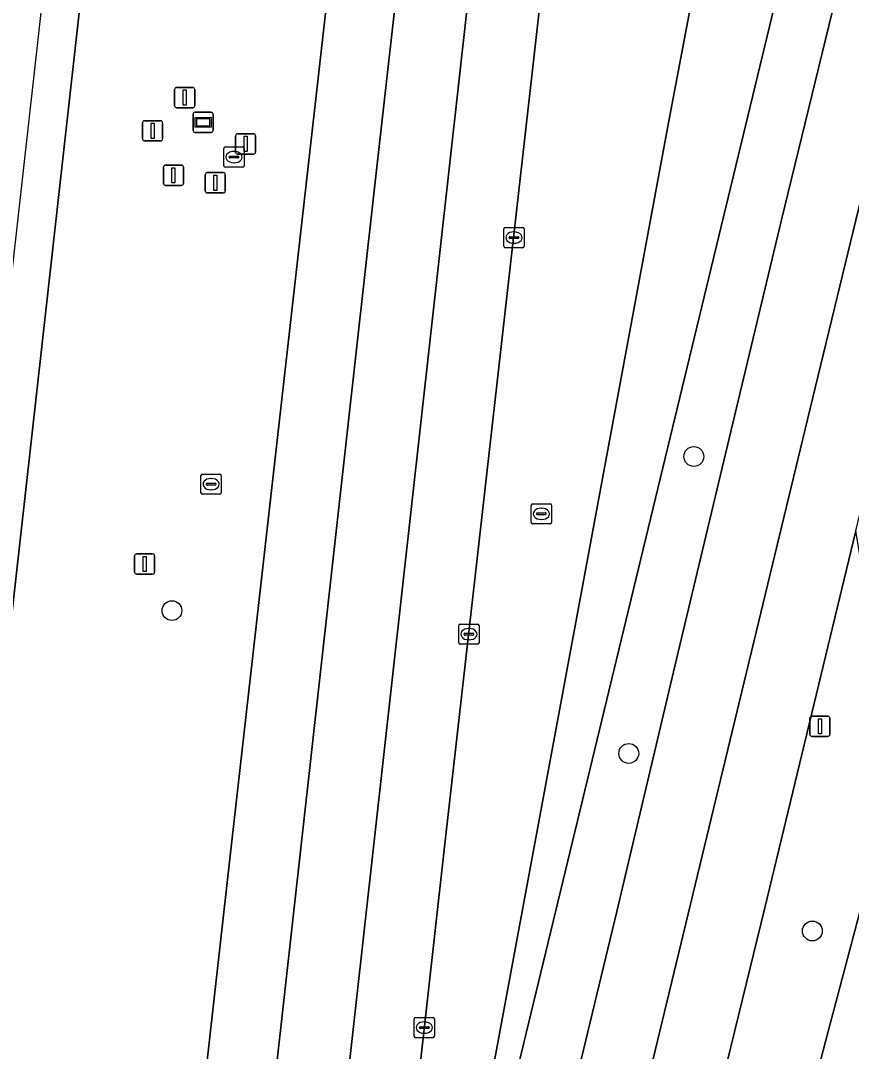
# Model space of a CAD drawing. Extents: x 161928 to 163071, y 386474 to 387428.
# Drawn here: x 162015.1 to 162056.1, y 387287.9 to 387338.8 of the extents above; entities that cross this region are included whole.
import ezdxf

# ---------------------------------------------------------------- set-up
doc = ezdxf.new("R2010")
doc.units = 0
for name, color, linetype in [('IMGEO_Afsluitpaal', 7, 'Continuous'), ('IMGEO_Berm_groen', 7, 'Continuous'), ('IMGEO_Boom', 7, 'Continuous'), ('IMGEO_Brandkraan', 7, 'Continuous'), ('IMGEO_Fietspad_gesloten', 7, 'Continuous'), ('IMGEO_Kolk', 7, 'Continuous'), ('IMGEO_Lichtmast', 7, 'Continuous'), ('IMGEO_Rijbaan_regionaal_gesloten', 7, 'Continuous'), ('IMGEO_Rioolput', 7, 'Continuous'), ('IMGEO_Verkeerseiland_groen', 7, 'Continuous'), ('IMGEO_Verklikker', 7, 'Continuous')]:
    doc.layers.add(name, color=color, linetype=linetype)

msp = doc.modelspace()

# ---------------------------------------------------------------- linework, layer by layer
at = {"layer": 'IMGEO_Afsluitpaal'}
for p, q in [((162022.735, 387334.56), (162022.735, 387335.36)), ((162022.735, 387335.36), (162022.735, 387334.56)), ((162022.835, 387335.46), (162023.625, 387335.46)), ((162023.625, 387335.46), (162022.835, 387335.46)), ((162023.725, 387335.36), (162023.725, 387334.56)), ((162023.725, 387334.56), (162023.725, 387335.36)), ((162023.625, 387334.46), (162022.835, 387334.46)), ((162022.835, 387334.46), (162023.625, 387334.46)), ((162021.15, 387332.92), (162021.15, 387333.72)), ((162021.15, 387333.72), (162021.15, 387332.92)), ((162021.25, 387333.82), (162022.04, 387333.82)), ((162022.04, 387333.82), (162021.25, 387333.82)), ((162022.14, 387333.72), (162022.14, 387332.92)), ((162022.14, 387332.92), (162022.14, 387333.72)), ((162022.04, 387332.82), (162021.25, 387332.82)), ((162021.25, 387332.82), (162022.04, 387332.82)), ((162025.739, 387332.275), (162025.739, 387333.075)), ((162025.739, 387333.075), (162025.739, 387332.275)), ((162025.839, 387333.175), (162026.629, 387333.175)), ((162026.629, 387333.175), (162025.839, 387333.175)), ((162026.729, 387333.075), (162026.729, 387332.275)), ((162026.729, 387332.275), (162026.729, 387333.075)), ((162026.629, 387332.175), (162025.839, 387332.175)), ((162025.839, 387332.175), (162026.629, 387332.175)), ((162022.182, 387330.728), (162022.182, 387331.528)), ((162022.182, 387331.528), (162022.182, 387330.728)), ((162022.282, 387331.628), (162023.072, 387331.628)), ((162023.072, 387331.628), (162022.282, 387331.628)), ((162023.172, 387331.528), (162023.172, 387330.728)), ((162023.172, 387330.728), (162023.172, 387331.528)), ((162024.246, 387330.359), (162024.246, 387331.159)), ((162024.246, 387331.159), (162024.246, 387330.359)), ((162024.346, 387331.259), (162025.136, 387331.259)), ((162025.136, 387331.259), (162024.346, 387331.259)), ((162025.236, 387331.159), (162025.236, 387330.359)), ((162025.236, 387330.359), (162025.236, 387331.159)), ((162023.072, 387330.628), (162022.282, 387330.628)), ((162022.282, 387330.628), (162023.072, 387330.628)), ((162025.136, 387330.259), (162024.346, 387330.259)), ((162024.346, 387330.259), (162025.136, 387330.259))]:
    msp.add_line(p, q, dxfattribs=at)
for points in [[(162023.155, 387335.335), (162023.305, 387335.335), (162023.305, 387334.585), (162023.155, 387334.585), (162023.155, 387335.335)], [(162021.57, 387333.695), (162021.72, 387333.695), (162021.72, 387332.945), (162021.57, 387332.945), (162021.57, 387333.695)], [(162026.159, 387333.05), (162026.309, 387333.05), (162026.309, 387332.3), (162026.159, 387332.3), (162026.159, 387333.05)], [(162022.602, 387331.503), (162022.752, 387331.503), (162022.752, 387330.753), (162022.602, 387330.753), (162022.602, 387331.503)], [(162024.666, 387331.134), (162024.816, 387331.134), (162024.816, 387330.384), (162024.666, 387330.384), (162024.666, 387331.134)]]:
    msp.add_lwpolyline(points, dxfattribs=at)
for centre, start, end in [((162022.835, 387335.36), 90, 180), ((162022.835, 387335.36), 90, 180), ((162023.625, 387335.36), 0, 90), ((162023.625, 387335.36), 360, 90), ((162022.835, 387334.56), 180, 270), ((162022.835, 387334.56), 180, 270), ((162023.625, 387334.56), 270, 0), ((162023.625, 387334.56), 270, 0), ((162021.25, 387333.72), 90, 180), ((162021.25, 387333.72), 90, 180), ((162022.04, 387333.72), 0, 90), ((162022.04, 387333.72), 360, 90), ((162021.25, 387332.92), 180, 270), ((162021.25, 387332.92), 180, 270), ((162022.04, 387332.92), 270, 0), ((162022.04, 387332.92), 270, 0), ((162025.839, 387333.075), 90, 180), ((162025.839, 387333.075), 90, 180), ((162026.629, 387333.075), 0, 90), ((162026.629, 387333.075), 360, 90), ((162025.839, 387332.275), 180, 270), ((162025.839, 387332.275), 180, 270), ((162026.629, 387332.275), 270, 0), ((162026.629, 387332.275), 270, 0), ((162022.282, 387331.528), 90, 180), ((162022.282, 387331.528), 90, 180), ((162023.072, 387331.528), 0, 90), ((162023.072, 387331.528), 360, 90), ((162024.346, 387331.159), 90, 180), ((162024.346, 387331.159), 90, 180), ((162025.136, 387331.159), 0, 90), ((162025.136, 387331.159), 360, 90), ((162022.282, 387330.728), 180, 270), ((162022.282, 387330.728), 180, 270), ((162023.072, 387330.728), 270, 0), ((162023.072, 387330.728), 270, 0), ((162024.346, 387330.359), 180, 270), ((162024.346, 387330.359), 180, 270), ((162025.136, 387330.359), 270, 0), ((162025.136, 387330.359), 270, 0)]:
    msp.add_arc(centre, 0.1, start, end, dxfattribs=at)
at = {"layer": 'IMGEO_Berm_groen'}
for points in [[(162033.041, 387427.758), (162028.052, 387428.264), (162027.92, 387427.114), (162027.885, 387426.807), (162027.523, 387423.654), (162027.067, 387419.699), (162026.896, 387418.212), (162019.411, 387351.497), (162012.98, 387294.179), (162008.055, 387250), (162006.579, 387236.694), (162000, 387177.371), (161985.65, 387049.083), (161980.16, 387000), (161977.058, 386973.104), (161957.198, 386794.248)], [(162000, 387069.001), (162009.068, 387150.514), (162018.492, 387235.226), (162020.135, 387250), (162020.419, 387252.551), (162022.337, 387269.621), (162025.462, 387297.428), (162030.762, 387344.212), (162039.047, 387417.345), (162039.233, 387418.964), (162039.67, 387422.781), (162039.684, 387422.901), (162040.026, 387425.899), (162040.156, 387427.036), (162035.081, 387427.551), (162034.589, 387423.146), (162034.314, 387420.676), (162032.333, 387420.913), (162032.579, 387423.291), (162033.041, 387427.758)], [(162050.553, 387425.98), (162050.471, 387425.278), (162050.421, 387424.855), (162050.09, 387422.033), (162049.655, 387418.334), (162049.451, 387416.603), (162049.432, 387416.431), (162040.565, 387337.92), (162036.024, 387297.715), (162030.975, 387252.495), (162030.701, 387250), (162029.513, 387238.867), (162028.978, 387234.387)], [(162059.301, 387398.095), (162047.108, 387333.721), (162046.838, 387332.294), (162034.444, 387265.502), (162050.423, 387331.593), (162067.054, 387400.385)], [(162029.537, 387233.819), (162034.444, 387265.502), (162046.838, 387332.294), (162047.108, 387333.721), (162059.301, 387398.095)]]:
    msp.add_lwpolyline(points, dxfattribs=at)
msp.add_lwpolyline([(162054.846, 387288.405), (162058.329, 387301.562), (162056.336, 387313.597), (162051.856, 387295.01), (162046.654, 387273.757), (162041.056, 387250), (162036.971, 387233.011), (162040.471, 387232.592), (162044.884, 387250), (162045.497, 387252.418)], close=True, dxfattribs=at)
at = {"layer": 'IMGEO_Boom'}
for centre in [(162048.352, 387317.26), (162022.601, 387309.661), (162045.141, 387302.617), (162054.199, 387293.862)]:
    msp.add_circle(centre, 0.489, dxfattribs=at)
at = {"layer": 'IMGEO_Brandkraan'}
for p, q in [((162025.162, 387331.6), (162025.162, 387332.452)), ((162025.237, 387332.526), (162026.089, 387332.526)), ((162025.65, 387332.306), (162025.675, 387332.306)), ((162026.163, 387332.452), (162026.163, 387331.6)), ((162025.421, 387332.02), (162025.421, 387332.032)), ((162025.859, 387331.983), (162025.461, 387331.983)), ((162025.464, 387332.069), (162025.862, 387332.069)), ((162025.673, 387331.746), (162025.648, 387331.746)), ((162025.905, 387332.032), (162025.905, 387332.02)), ((162026.089, 387331.526), (162025.237, 387331.526))]:
    msp.add_line(p, q, dxfattribs=at)
for points in [[(162025.162, 387331.6), (162025.162, 387332.452)], [(162025.237, 387332.526), (162026.089, 387332.526)], [(162026.163, 387332.452), (162026.163, 387331.6)], [(162026.089, 387331.526), (162025.237, 387331.526)]]:
    msp.add_lwpolyline(points, dxfattribs=at)
for centre, radius, start, end in [((162025.239, 387332.45), 0.0765, 91.552, 178.448), ((162025.239, 387332.45), 0.0765, 91.552, 178.448), ((162026.087, 387332.45), 0.0765, 1.552, 88.448), ((162026.087, 387332.45), 0.0765, 1.552, 88.448), ((162025.461, 387332.029), 0.0403, 85.8775, 175.7526), ((162025.458, 387332.019), 0.0366, 178.938, 274.7102), ((162025.862, 387332.026), 0.043, 264.8664, 352.4533), ((162025.866, 387332.031), 0.0386, 1.7309, 96.639), ((162025.239, 387331.602), 0.0765, 181.552, 268.448), ((162025.239, 387331.602), 0.0765, 181.552, 268.448), ((162026.087, 387331.602), 0.0765, 271.552, 358.448), ((162026.087, 387331.602), 0.0765, 271.552, 358.448)]:
    msp.add_arc(centre, radius, start, end, dxfattribs=at)
for centre, major_axis, ratio, start_param, end_param in [((162025.649, 387332.026), (-0.387, 0.002), 0.722429, 4.712389, 7.853982), ((162025.674, 387332.026), (-0.39, 0.002), 0.717154, 1.570796, 4.712389)]:
    msp.add_ellipse(centre, major_axis=major_axis, ratio=ratio, start_param=start_param, end_param=end_param, dxfattribs=at)
at = {"layer": 'IMGEO_Fietspad_gesloten'}
msp.add_lwpolyline([(162089.986, 387409.739), (162086.721, 387410.179), (162086.078, 387407.858), (162086.044, 387407.72), (162085.834, 387406.878), (162085.603, 387406.933), (162085.281, 387405.699), (162084.545, 387402.419), (162083.656, 387398.34), (162067.04, 387334.726), (162063.954, 387322.91), (162063.878, 387322.617), (162061.214, 387312.46), (162058.329, 387301.562), (162054.846, 387288.405), (162045.497, 387252.418), (162044.884, 387250), (162040.471, 387232.592), (162037.487, 387220.819), (162033.193, 387200.82), (162015.741, 387045.758)], dxfattribs=at)
at = {"layer": 'IMGEO_Kolk'}
for p, q in [((162038.977, 387327.632), (162038.977, 387328.484)), ((162039.052, 387328.558), (162039.904, 387328.558)), ((162039.465, 387328.338), (162039.49, 387328.338)), ((162039.978, 387328.484), (162039.978, 387327.632)), ((162039.236, 387328.052), (162039.236, 387328.064)), ((162039.674, 387328.015), (162039.276, 387328.015)), ((162039.279, 387328.101), (162039.677, 387328.101)), ((162039.488, 387327.778), (162039.463, 387327.778)), ((162039.72, 387328.064), (162039.72, 387328.052)), ((162039.904, 387327.558), (162039.052, 387327.558)), ((162036.752, 387308.073), (162036.752, 387308.925)), ((162036.827, 387308.999), (162037.679, 387308.999)), ((162037.753, 387308.925), (162037.753, 387308.073)), ((162037.011, 387308.493), (162037.011, 387308.505)), ((162037.449, 387308.456), (162037.051, 387308.456)), ((162037.054, 387308.542), (162037.452, 387308.542)), ((162037.24, 387308.779), (162037.265, 387308.779)), ((162037.495, 387308.505), (162037.495, 387308.493)), ((162037.679, 387307.999), (162036.827, 387307.999)), ((162037.263, 387308.219), (162037.238, 387308.219)), ((162034.552, 387288.672), (162034.552, 387289.524)), ((162034.627, 387289.598), (162035.479, 387289.598)), ((162035.553, 387289.524), (162035.553, 387288.672)), ((162034.811, 387289.092), (162034.811, 387289.104)), ((162035.249, 387289.055), (162034.851, 387289.055)), ((162034.854, 387289.141), (162035.252, 387289.141)), ((162035.04, 387289.378), (162035.065, 387289.378)), ((162035.295, 387289.104), (162035.295, 387289.092)), ((162035.479, 387288.598), (162034.627, 387288.598)), ((162035.063, 387288.818), (162035.038, 387288.818))]:
    msp.add_line(p, q, dxfattribs=at)
for points in [[(162038.977, 387327.632), (162038.977, 387328.484)], [(162039.052, 387328.558), (162039.904, 387328.558)], [(162039.978, 387328.484), (162039.978, 387327.632)], [(162039.904, 387327.558), (162039.052, 387327.558)], [(162036.752, 387308.073), (162036.752, 387308.925)], [(162036.827, 387308.999), (162037.679, 387308.999)], [(162037.753, 387308.925), (162037.753, 387308.073)], [(162037.679, 387307.999), (162036.827, 387307.999)], [(162034.552, 387288.672), (162034.552, 387289.524)], [(162034.627, 387289.598), (162035.479, 387289.598)], [(162035.553, 387289.524), (162035.553, 387288.672)], [(162035.479, 387288.598), (162034.627, 387288.598)]]:
    msp.add_lwpolyline(points, dxfattribs=at)
for centre, radius, start, end in [((162039.054, 387328.482), 0.0765, 91.552, 178.448), ((162039.054, 387328.482), 0.0765, 91.552, 178.448), ((162039.902, 387328.482), 0.0765, 1.552, 88.448), ((162039.902, 387328.482), 0.0765, 1.552, 88.448), ((162039.054, 387327.634), 0.0765, 181.552, 268.448), ((162039.054, 387327.634), 0.0765, 181.552, 268.448), ((162039.276, 387328.061), 0.0403, 85.8775, 175.7526), ((162039.273, 387328.051), 0.0366, 178.938, 274.7102), ((162039.677, 387328.058), 0.043, 264.8664, 352.4533), ((162039.681, 387328.063), 0.0386, 1.7309, 96.639), ((162039.902, 387327.634), 0.0765, 271.552, 358.448), ((162039.902, 387327.634), 0.0765, 271.552, 358.448), ((162036.829, 387308.923), 0.0765, 91.552, 178.448), ((162036.829, 387308.923), 0.0765, 91.552, 178.448), ((162037.677, 387308.923), 0.0765, 1.552, 88.448), ((162037.677, 387308.923), 0.0765, 1.552, 88.448), ((162037.051, 387308.502), 0.0403, 85.8775, 175.7526), ((162037.048, 387308.492), 0.0366, 178.938, 274.7102), ((162037.452, 387308.499), 0.043, 264.8664, 352.4533), ((162037.456, 387308.504), 0.0386, 1.7309, 96.639), ((162036.829, 387308.075), 0.0765, 181.552, 268.448), ((162036.829, 387308.075), 0.0765, 181.552, 268.448), ((162037.677, 387308.075), 0.0765, 271.552, 358.448), ((162037.677, 387308.075), 0.0765, 271.552, 358.448), ((162034.629, 387289.522), 0.0765, 91.552, 178.448), ((162034.629, 387289.522), 0.0765, 91.552, 178.448), ((162035.477, 387289.522), 0.0765, 1.552, 88.448), ((162035.477, 387289.522), 0.0765, 1.552, 88.448), ((162034.851, 387289.101), 0.0403, 85.8775, 175.7526), ((162034.848, 387289.091), 0.0366, 178.938, 274.7102), ((162035.252, 387289.098), 0.043, 264.8664, 352.4533), ((162035.256, 387289.103), 0.0386, 1.7309, 96.639), ((162034.629, 387288.674), 0.0765, 181.552, 268.448), ((162034.629, 387288.674), 0.0765, 181.552, 268.448), ((162035.477, 387288.674), 0.0765, 271.552, 358.448), ((162035.477, 387288.674), 0.0765, 271.552, 358.448)]:
    msp.add_arc(centre, radius, start, end, dxfattribs=at)
for centre, major_axis, ratio, start_param, end_param in [((162039.464, 387328.058), (-0.387, 0.002), 0.722429, 4.712389, 7.853982), ((162039.489, 387328.058), (-0.39, 0.002), 0.717154, 1.570796, 4.712389), ((162037.239, 387308.499), (-0.387, 0.002), 0.722429, 4.712389, 7.853982), ((162037.264, 387308.499), (-0.39, 0.002), 0.717154, 1.570796, 4.712389), ((162035.039, 387289.098), (-0.387, 0.002), 0.722429, 4.712389, 7.853982), ((162035.064, 387289.098), (-0.39, 0.002), 0.717154, 1.570796, 4.712389)]:
    msp.add_ellipse(centre, major_axis=major_axis, ratio=ratio, start_param=start_param, end_param=end_param, dxfattribs=at)
at = {"layer": 'IMGEO_Lichtmast'}
for p, q in [((162020.758, 387311.56), (162020.758, 387312.36)), ((162020.758, 387312.36), (162020.758, 387311.56)), ((162020.858, 387312.46), (162021.648, 387312.46)), ((162021.648, 387312.46), (162020.858, 387312.46)), ((162021.748, 387312.36), (162021.748, 387311.56)), ((162021.748, 387311.56), (162021.748, 387312.36)), ((162021.648, 387311.46), (162020.858, 387311.46)), ((162020.858, 387311.46), (162021.648, 387311.46)), ((162054.074, 387303.556), (162054.074, 387304.356)), ((162054.074, 387304.356), (162054.074, 387303.556)), ((162054.174, 387304.456), (162054.964, 387304.456)), ((162054.964, 387304.456), (162054.174, 387304.456)), ((162055.064, 387304.356), (162055.064, 387303.556)), ((162055.064, 387303.556), (162055.064, 387304.356)), ((162054.964, 387303.456), (162054.174, 387303.456)), ((162054.174, 387303.456), (162054.964, 387303.456))]:
    msp.add_line(p, q, dxfattribs=at)
for points in [[(162021.178, 387312.335), (162021.328, 387312.335), (162021.328, 387311.585), (162021.178, 387311.585), (162021.178, 387312.335)], [(162054.494, 387304.331), (162054.644, 387304.331), (162054.644, 387303.581), (162054.494, 387303.581), (162054.494, 387304.331)]]:
    msp.add_lwpolyline(points, dxfattribs=at)
for centre, start, end in [((162020.858, 387312.36), 90, 180), ((162020.858, 387312.36), 90, 180), ((162021.648, 387312.36), 0, 90), ((162021.648, 387312.36), 360, 90), ((162020.858, 387311.56), 180, 270), ((162020.858, 387311.56), 180, 270), ((162021.648, 387311.56), 270, 0), ((162021.648, 387311.56), 270, 0), ((162054.174, 387304.356), 90, 180), ((162054.174, 387304.356), 90, 180), ((162054.964, 387304.356), 0, 90), ((162054.964, 387304.356), 360, 90), ((162054.174, 387303.556), 180, 270), ((162054.174, 387303.556), 180, 270), ((162054.964, 387303.556), 270, 0), ((162054.964, 387303.556), 270, 0)]:
    msp.add_arc(centre, 0.1, start, end, dxfattribs=at)
at = {"layer": 'IMGEO_Rijbaan_regionaal_gesloten'}
for points in [[(161983.673, 387049.28), (161985.65, 387049.083), (162000, 387177.371), (162006.579, 387236.694), (162008.055, 387250), (162012.98, 387294.179), (162019.411, 387351.497), (162026.896, 387418.212), (162024.993, 387418.348), (162010.87, 387292.283), (161996.866, 387167.283), (161987.597, 387084.552)], [(162042.307, 387417.112), (162039.047, 387417.345), (162030.762, 387344.212), (162025.462, 387297.428), (162022.337, 387269.621), (162020.419, 387252.551), (162020.135, 387250), (162018.492, 387235.226), (162009.068, 387150.514), (162000, 387069.001), (161997.606, 387047.891), (162000.892, 387047.542), (162013.785, 387162.349), (162021.925, 387234.892), (162032.583, 387330.366), (162033.924, 387342.322), (162041.019, 387405.95)], [(162019.567, 387181.129), (162020.58, 387190.135), (162025.392, 387233.155), (162025.612, 387235.81), (162037.206, 387339.705), (162041.509, 387378.17), (162045.829, 387416.861), (162042.307, 387417.112), (162041.019, 387405.95), (162033.924, 387342.322), (162032.583, 387330.366), (162021.925, 387234.892), (162013.785, 387162.349), (162000.892, 387047.542), (162004.52, 387047.158), (162006.204, 387062.186), (162012.204, 387115.841), (162017.716, 387164.665)]]:
    msp.add_lwpolyline(points, close=True, dxfattribs=at)
for points in [[(162040.565, 387337.92), (162049.432, 387416.431), (162049.451, 387416.603), (162045.829, 387416.861), (162041.509, 387378.17), (162037.206, 387339.705), (162025.612, 387235.81), (162025.392, 387233.155), (162020.58, 387190.135), (162019.567, 387181.129), (162020.357, 387186.458), (162021.15, 387191.187), (162021.551, 387193.35), (162022.143, 387196.359), (162022.652, 387199.02), (162023.008, 387201.169), (162023.993, 387205.94), (162025.057, 387210.996), (162027.374, 387221.631), (162028.451, 387226.445), (162029.83, 387232.411), (162029.99, 387234.463), (162029.933, 387234.225)], [(162072.514, 387411.212), (162072.175, 387409.818), (162072.011, 387409.14), (162069.579, 387399.101), (162069.253, 387397.742), (162065.843, 387383.531), (162061.146, 387363.965), (162057.489, 387348.871), (162055.168, 387339.181), (162052.668, 387328.932), (162050.355, 387319.254), (162047.562, 387307.539), (162044.544, 387294.825), (162041.265, 387281.187)], [(162046.654, 387273.757), (162051.856, 387295.01), (162056.336, 387313.597), (162058.559, 387322.823), (162059.212, 387325.494), (162059.308, 387325.892), (162061.493, 387334.987), (162061.99, 387337.084), (162064.253, 387346.432), (162076.299, 387396.195), (162078.067, 387404.326), (162079.16, 387408.786), (162078.982, 387408.827), (162079.286, 387410.003), (162079.765, 387410.994), (162076.154, 387411.399), (162073.154, 387398.872), (162069.516, 387383.537), (162065.611, 387367.345), (162063.379, 387357.951), (162053.953, 387319.089), (162042.646, 387272.239)], [(162008.079, 387046.78), (162019.854, 387151.971), (162021.532, 387162.891), (162024.033, 387186.285), (162025.244, 387195.236), (162034.253, 387237.51), (162037.077, 387249.016), (162042.646, 387272.239), (162053.953, 387319.089), (162063.379, 387357.951)], [(162028.978, 387234.387), (162029.513, 387238.867), (162030.701, 387250), (162030.975, 387252.495), (162036.024, 387297.715), (162040.565, 387337.92)]]:
    msp.add_lwpolyline(points, dxfattribs=at)
at = {"layer": 'IMGEO_Rioolput'}
for p, q in [((162024.035, 387315.471), (162024.035, 387316.323)), ((162024.11, 387316.397), (162024.962, 387316.397)), ((162024.337, 387315.94), (162024.735, 387315.94)), ((162024.523, 387316.177), (162024.548, 387316.177)), ((162025.036, 387316.323), (162025.036, 387315.471)), ((162024.294, 387315.891), (162024.294, 387315.903)), ((162024.732, 387315.854), (162024.334, 387315.854)), ((162024.546, 387315.617), (162024.521, 387315.617)), ((162024.778, 387315.903), (162024.778, 387315.891)), ((162024.962, 387315.397), (162024.11, 387315.397)), ((162040.405, 387314.933), (162041.257, 387314.933)), ((162040.33, 387314.007), (162040.33, 387314.859)), ((162040.589, 387314.427), (162040.589, 387314.439)), ((162041.027, 387314.39), (162040.629, 387314.39)), ((162040.632, 387314.476), (162041.03, 387314.476)), ((162040.818, 387314.713), (162040.843, 387314.713)), ((162041.073, 387314.439), (162041.073, 387314.427)), ((162041.331, 387314.859), (162041.331, 387314.007)), ((162041.257, 387313.933), (162040.405, 387313.933)), ((162040.841, 387314.153), (162040.816, 387314.153))]:
    msp.add_line(p, q, dxfattribs=at)
for points in [[(162024.035, 387315.471), (162024.035, 387316.323)], [(162024.11, 387316.397), (162024.962, 387316.397)], [(162025.036, 387316.323), (162025.036, 387315.471)], [(162024.962, 387315.397), (162024.11, 387315.397)], [(162040.405, 387314.933), (162041.257, 387314.933)], [(162040.33, 387314.007), (162040.33, 387314.859)], [(162041.331, 387314.859), (162041.331, 387314.007)], [(162041.257, 387313.933), (162040.405, 387313.933)]]:
    msp.add_lwpolyline(points, dxfattribs=at)
for centre, radius, start, end in [((162024.112, 387316.321), 0.0765, 91.552, 178.448), ((162024.112, 387316.321), 0.0765, 91.552, 178.448), ((162024.334, 387315.9), 0.0403, 85.8775, 175.7526), ((162024.739, 387315.902), 0.0386, 1.7309, 96.639), ((162024.96, 387316.321), 0.0765, 1.552, 88.448), ((162024.96, 387316.321), 0.0765, 1.552, 88.448), ((162024.112, 387315.473), 0.0765, 181.552, 268.448), ((162024.112, 387315.473), 0.0765, 181.552, 268.448), ((162024.331, 387315.89), 0.0366, 178.938, 274.7102), ((162024.735, 387315.897), 0.043, 264.8664, 352.4533), ((162024.96, 387315.473), 0.0765, 271.552, 358.448), ((162024.96, 387315.473), 0.0765, 271.552, 358.448), ((162040.407, 387314.857), 0.0765, 91.552, 178.448), ((162040.407, 387314.857), 0.0765, 91.552, 178.448), ((162041.255, 387314.857), 0.0765, 1.552, 88.448), ((162041.255, 387314.857), 0.0765, 1.552, 88.448), ((162040.629, 387314.436), 0.0403, 85.8775, 175.7526), ((162040.626, 387314.426), 0.0366, 178.938, 274.7102), ((162041.03, 387314.433), 0.043, 264.8664, 352.4533), ((162041.034, 387314.438), 0.0386, 1.7309, 96.639), ((162040.407, 387314.009), 0.0765, 181.552, 268.448), ((162040.407, 387314.009), 0.0765, 181.552, 268.448), ((162041.255, 387314.009), 0.0765, 271.552, 358.448), ((162041.255, 387314.009), 0.0765, 271.552, 358.448)]:
    msp.add_arc(centre, radius, start, end, dxfattribs=at)
for centre, major_axis, ratio, start_param, end_param in [((162024.522, 387315.897), (-0.387, 0.002), 0.722429, 4.712389, 7.853982), ((162024.547, 387315.897), (-0.39, 0.002), 0.717154, 1.570796, 4.712389), ((162040.817, 387314.433), (-0.387, 0.002), 0.722429, 4.712389, 7.853982), ((162040.842, 387314.433), (-0.39, 0.002), 0.717154, 1.570796, 4.712389)]:
    msp.add_ellipse(centre, major_axis=major_axis, ratio=ratio, start_param=start_param, end_param=end_param, dxfattribs=at)
at = {"layer": 'IMGEO_Verkeerseiland_groen'}
for points in [[(162069.253, 387397.742), (162067.268, 387401.58), (162067.249, 387401.396), (162067.054, 387400.385), (162050.423, 387331.593), (162034.444, 387265.502), (162029.537, 387233.819)], [(162029.933, 387234.225), (162029.99, 387234.463), (162030.605, 387237.011), (162032.373, 387244.275), (162033.953, 387250.96), (162034.547, 387253.436), (162036.845, 387262.833), (162041.265, 387281.187), (162044.544, 387294.825), (162047.562, 387307.539), (162050.355, 387319.254), (162052.668, 387328.932), (162055.168, 387339.181), (162057.489, 387348.871), (162061.146, 387363.965), (162065.843, 387383.531), (162069.253, 387397.742)]]:
    msp.add_lwpolyline(points, dxfattribs=at)
at = {"layer": 'IMGEO_Verklikker'}
for p, q in [((162023.743, 387334.24), (162024.533, 387334.24)), ((162024.533, 387334.24), (162023.743, 387334.24)), ((162023.643, 387333.34), (162023.643, 387334.14)), ((162023.643, 387334.14), (162023.643, 387333.34)), ((162024.633, 387334.14), (162024.633, 387333.34)), ((162024.633, 387333.34), (162024.633, 387334.14)), ((162024.533, 387333.24), (162023.743, 387333.24)), ((162023.743, 387333.24), (162024.533, 387333.24))]:
    msp.add_line(p, q, dxfattribs=at)
for points in [[(162023.744, 387333.972), (162024.532, 387333.972), (162024.532, 387333.508), (162023.744, 387333.508), (162023.744, 387333.972)], [(162023.809, 387333.907), (162023.809, 387333.573), (162024.467, 387333.573), (162024.467, 387333.907), (162023.809, 387333.907)]]:
    msp.add_lwpolyline(points, dxfattribs=at)
for centre, start, end in [((162023.743, 387334.14), 90, 180), ((162023.743, 387334.14), 90, 180), ((162024.533, 387334.14), 0, 90), ((162024.533, 387334.14), 360, 90), ((162023.743, 387333.34), 180, 270), ((162023.743, 387333.34), 180, 270), ((162024.533, 387333.34), 270, 0), ((162024.533, 387333.34), 270, 0)]:
    msp.add_arc(centre, 0.1, start, end, dxfattribs=at)

doc.saveas('drawing.dxf')
